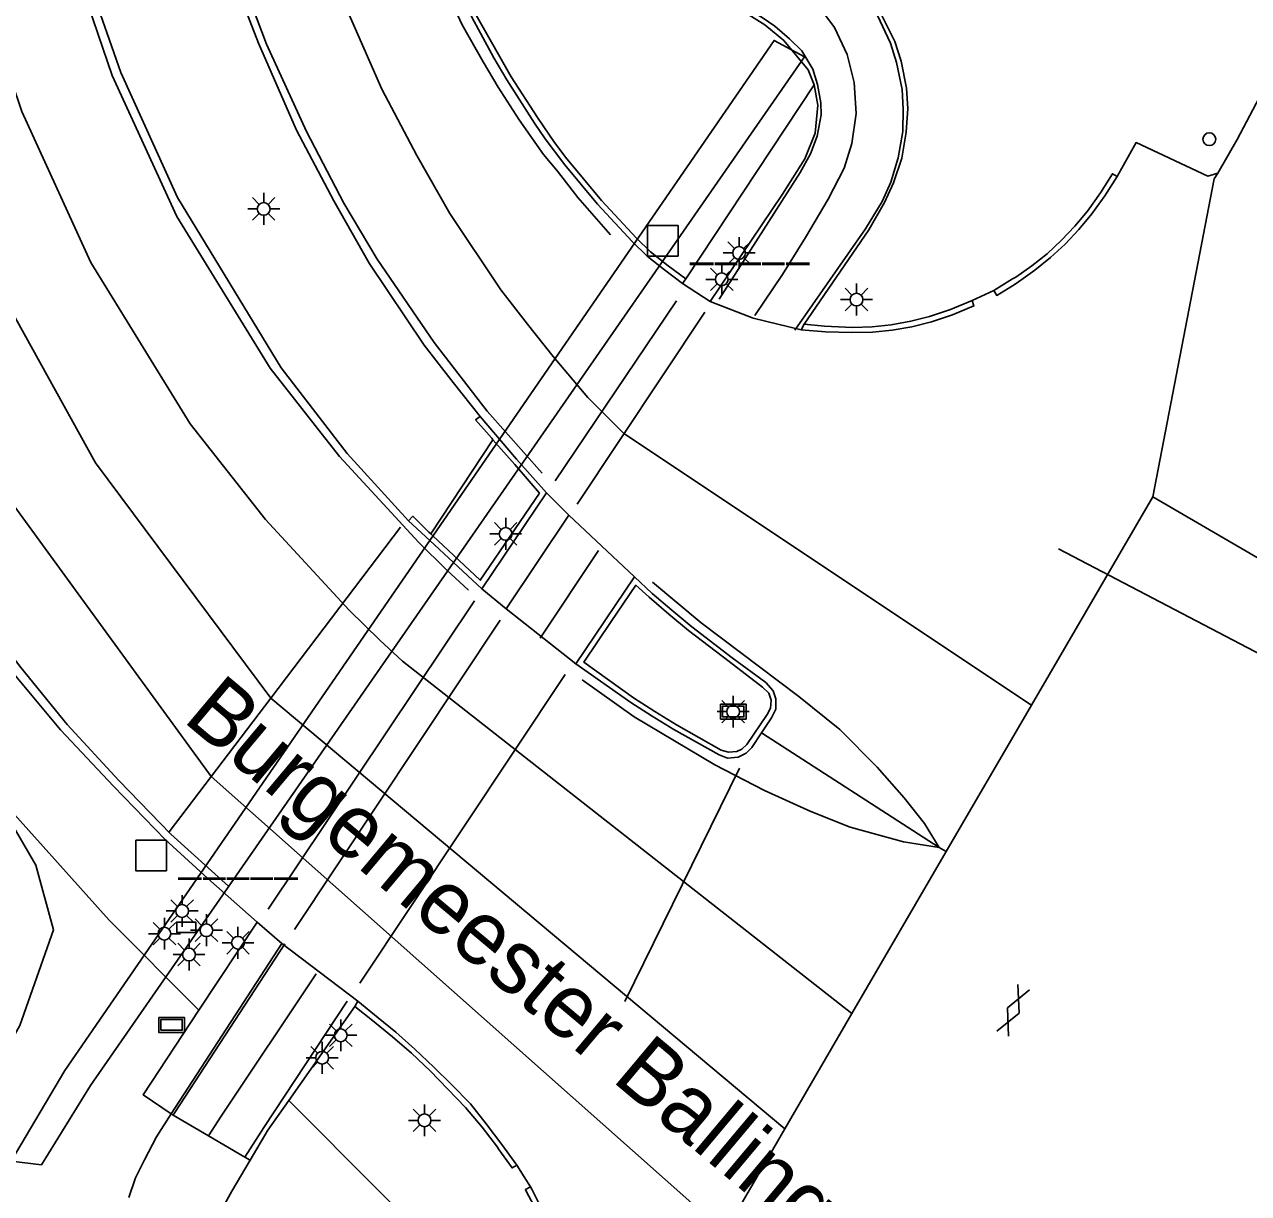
# Model space of a CAD drawing. Extents: x 124000 to 129000, y 395500 to 397503.
# Drawn here: x 124780.12 to 124828.05, y 396885.32 to 396931.12 of the extents above; entities that cross this region are included whole.
import ezdxf

# ---------------------------------------------------------------- set-up
doc = ezdxf.new("R2010")
doc.units = 0
for name, color, linetype in [('gg-anno-openbare ruimte label', 7, 'Continuous'), ('gg-knt-verharding', 7, 'Continuous'), ('gg-kwrk-faunavoorziening', 7, 'Continuous'), ('gt-grn-weggrens', 7, 'Continuous'), ('gt-knt-lijn portaal', 7, 'Continuous'), ('gt-symb-bord', 7, 'Continuous'), ('gt-symb-gesloten verharding', 7, 'Continuous'), ('gt-symb-hm paal', 7, 'Continuous'), ('gt-symb-kolk', 7, 'Continuous'), ('gt-symb-lichtmast', 7, 'Continuous'), ('gt-symb-verkeersbord', 7, 'Continuous'), ('gt-symb-verkeersregelinstallatiepaal', 7, 'Continuous'), ('gt-symb-wegwijzer', 7, 'Continuous'), ('gx-grn-maaiveld', 7, 'Continuous'), ('gx-knt-lijn weginrichtingselement', 7, 'Continuous')]:
    doc.layers.add(name, color=color, linetype=linetype)

# ---------------------------------------------------------------- blocks, each defined once
blk = doc.blocks.new('gt0-VIPAAL')
at = {"layer": 'gt-symb-verkeersregelinstallatiepaal'}
blk.add_circle((0, 0), 0.25, dxfattribs=at)
blk = doc.blocks.new('gt0-LMAST')
at = {"layer": 'gt-symb-lichtmast'}
for p, q in [((-0.005, 0.246), (-0.005, 0.621)), ((-0.182, 0.173), (-0.447, 0.438)), ((0.172, 0.173), (0.437, 0.438)), ((-0.255, -0.004), (-0.63, -0.004)), ((-0.182, -0.181), (-0.447, -0.446)), ((-0.005, -0.254), (-0.005, -0.629)), ((0.437, -0.446), (0.172, -0.181)), ((0.245, -0.004), (0.62, -0.004))]:
    blk.add_line(p, q, dxfattribs=at)
blk.add_circle((-0.005, -0.004), 0.25, dxfattribs=at)
blk = doc.blocks.new('gt0-HMpaal')
at = {"layer": 'gt-symb-hm paal'}
blk.add_lwpolyline([(-0.6, 0.6), (0.6, 0.6), (0.6, -0.6), (-0.6, -0.6)], close=True, dxfattribs=at)
blk = doc.blocks.new('gt0-WW')
at = {"layer": 'gt-symb-wegwijzer'}
blk.add_lwpolyline([(-0.5, 0.295), (-0.5, -0.295), (0.5, -0.295), (0.5, 0.295), (-0.5, 0.295)], dxfattribs=at)
blk.add_lwpolyline([(-0.418, -0.212), (0.417, -0.212), (0.417, 0.212), (-0.418, 0.212)], close=True, dxfattribs=at)
blk = doc.blocks.new('gt0-VBORD')
at = {"layer": 'gt-symb-verkeersbord'}
blk.add_lwpolyline([(-0.5, 0.295), (-0.5, -0.295), (0.5, -0.295), (0.5, 0.295), (-0.5, 0.295)], dxfattribs=at)
blk.add_lwpolyline([(-0.417, -0.212), (0.417, -0.212), (0.417, 0.212), (-0.417, 0.212)], close=True, dxfattribs=at)
blk = doc.blocks.new('gt0-KOLK')
at = {"layer": 'gt-symb-kolk'}
blk.add_lwpolyline([(0, 0), (0.375, 0), (0.375, 0.4), (-0.375, 0.4), (-0.375, 0), (0, 0)], dxfattribs=at)
blk = doc.blocks.new('gt0-BORD')
at = {"layer": 'gt-symb-bord'}
blk.add_lwpolyline([(-0.5, 0.295), (-0.5, -0.295), (0.5, -0.295), (0.5, 0.295), (-0.5, 0.295)], dxfattribs=at)
blk.add_lwpolyline([(-0.417, -0.212), (0.417, -0.212), (0.417, 0.212), (-0.417, 0.212)], close=True, dxfattribs=at)
blk = doc.blocks.new('gt0-GESVH1')
at = {"layer": 'gt-symb-gesloten verharding'}
for p, q in [((-0.992, -0.261), (0.008, 0.239)), ((0.008, -0.261), (-0.992, 0.239)), ((0.008, 0.239), (1.008, -0.261)), ((1.008, 0.239), (0.008, -0.261))]:
    blk.add_line(p, q, dxfattribs=at)

msp = doc.modelspace()

# ---------------------------------------------------------------- linework, layer by layer
at = {"layer": 'gg-knt-verharding'}
msp.add_lwpolyline([(124827.607, 396926.614), (124829.465, 396930.123), (124834.286, 396938.69), (124837.915, 396944.776)], dxfattribs=at)
at = {"layer": 'gg-kwrk-faunavoorziening'}
msp.add_lwpolyline([(124780.783, 396886.436), (124782.702, 396889.544), (124810.665, 396929.848), (124809.47, 396930.493), (124781.698, 396890.136), (124779.595, 396886.577), (124780.783, 396886.436)], dxfattribs=at)
at = {"layer": 'gt-grn-weggrens'}
msp.add_line((124830.278, 396909.123), (124824.297, 396912.615), dxfattribs=at)
at = {"layer": 'gt-knt-lijn portaal'}
for p, q in [((124830.062, 396905.622), (124820.604, 396910.58)), ((124808.116, 396901.98), (124803.627, 396892.836))]:
    msp.add_line(p, q, dxfattribs=at)
at = {"layer": 'gx-grn-maaiveld'}
for p, q in [((124806.016, 396921.151), (124811.047, 396928.753)), ((124826.852, 396925.288), (124827.607, 396926.614)), ((124826.852, 396925.288), (124826.703, 396925.072)), ((124826.703, 396925.072), (124824.297, 396912.615)), ((124805.88, 396920.976), (124806.016, 396921.151)), ((124805.88, 396920.976), (124806.967, 396920.265)), ((124817.227, 396920.3), (124818.072, 396920.692)), ((124810.655, 396919.374), (124810.531, 396919.157)), ((124798.453, 396914.841), (124796.032, 396911.161)), ((124798.453, 396914.841), (124799.325, 396913.876)), ((124800.286, 396912.76), (124799.325, 396913.876)), ((124798.022, 396909.006), (124800.555, 396912.771)), ((124800.555, 396912.771), (124801.439, 396911.891)), ((124824.297, 396912.615), (124819.549, 396904.451)), ((124795.152, 396911.677), (124795.987, 396910.9)), ((124801.439, 396911.891), (124798.975, 396908.23)), ((124804.009, 396909.475), (124801.439, 396911.891)), ((124795.987, 396910.9), (124796.918, 396910.034)), ((124796.114, 396911.084), (124796.032, 396911.161)), ((124796.918, 396910.034), (124798.022, 396909.006)), ((124804.009, 396909.475), (124801.715, 396906.068)), ((124798.022, 396909.006), (124798.975, 396908.23)), ((124801.715, 396906.068), (124798.975, 396908.23)), ((124819.549, 396904.451), (124816.211, 396898.712)), ((124816.211, 396898.712), (124812.518, 396892.363)), ((124786.947, 396892.493), (124789.226, 396895.948)), ((124789.226, 396895.948), (124790.203, 396895.117)), ((124785.862, 396888.435), (124790.203, 396895.117)), ((124793.178, 396892.851), (124790.203, 396895.117)), ((124790.467, 396888.961), (124793.051, 396892.648)), ((124793.051, 396892.648), (124793.178, 396892.851)), ((124812.518, 396892.363), (124809.897, 396887.856)), ((124809.897, 396887.856), (124807.537, 396883.798))]:
    msp.add_line(p, q, dxfattribs=at)
for points in [[(124807.537, 396883.798), (124787.432, 396901.653), (124779.635, 396912.37), (124774.258, 396922.099), (124771.779, 396928.467), (124770.999, 396931.175), (124770.447, 396933.225), (124769.666, 396937.087), (124769.199, 396939.966), (124768.835, 396943.86), (124768.717, 396946.148), (124768.779, 396952.89), (124769.066, 396956.893), (124770.081, 396964.785), (124771.361, 396972.628), (124773.766, 396987.284), (124776.186, 397002.124)], [(124809.897, 396887.856), (124789.765, 396904.728), (124782.904, 396913.949), (124779.488, 396920.11), (124778.975, 396921.047), (124777.758, 396923.662), (124776.558, 396926.569), (124775.408, 396929.709), (124774.281, 396933.443), (124773.451, 396937.327), (124773.073, 396940.188), (124772.66, 396944.082), (124772.48, 396946.809), (124772.614, 396952.379), (124772.826, 396956.385), (124773.788, 396964.271), (124775.1, 396972.138), (124777.177, 396984.889), (124778.43, 396992.705), (124779.855, 397001.639)], [(124812.518, 396892.363), (124794.925, 396906.173), (124794.032, 396907.001), (124792.836, 396908.168), (124789.559, 396911.725), (124786.612, 396915.471), (124782.721, 396921.797), (124780.015, 396927.714), (124778.814, 396931.234), (124777.803, 396934.702), (124777.003, 396938.667), (124776.69, 396941.377), (124776.499, 396943.16), (124776.319, 396946.618), (124776.295, 396950.483), (124776.687, 396956.44), (124777.859, 396965.274), (124779.726, 396976.41), (124782.215, 396992.118), (124783.594, 397001.146)], [(124787.552, 397000.624), (124786.547, 396993.791), (124783.416, 396974.037), (124781.539, 396962.515), (124780.469, 396953.558), (124780.322, 396946.783), (124781.04, 396939.447), (124782.729, 396932.565), (124783.893, 396929.239), (124786.109, 396924.335), (124790.167, 396917.665), (124792.758, 396914.304), (124795.152, 396911.677)], [(124791.275, 397000.132), (124790.535, 396995.064), (124787.609, 396976.215), (124785.786, 396963.706), (124785.11, 396957.2), (124784.949, 396953.978), (124784.913, 396951.727), (124785.075, 396947.966), (124785.358, 396945.356), (124785.745, 396942.581), (124786.33, 396939.596), (124787.148, 396936.331), (124788.018, 396933.664), (124789.283, 396930.392), (124790.777, 396926.976), (124792.232, 396924.212), (124793.618, 396921.768), (124795.772, 396918.551), (124796.906, 396917.092), (124797.964, 396915.765)], [(124819.549, 396904.451), (124803.595, 396915.087), (124802.185, 396916.509), (124800.822, 396918.116), (124799.813, 396919.381), (124798.774, 396920.718), (124796.769, 396923.713), (124795.479, 396925.987), (124794.113, 396928.581), (124792.705, 396931.801), (124791.505, 396934.906), (124790.706, 396937.356), (124789.942, 396940.402), (124789.395, 396943.193), (124789.03, 396945.811), (124788.766, 396948.245), (124788.614, 396951.777), (124788.648, 396953.856), (124788.8, 396956.916), (124789.458, 396963.248), (124791.268, 396975.664), (124794.194, 396994.513), (124794.943, 396999.648)], [(124811.047, 396928.753), (124810.803, 396929.337), (124809.854, 396930.487), (124809.109, 396931.099), (124808.38, 396931.568), (124806.838, 396932.443), (124805.237, 396933.325), (124804.033, 396934.115), (124803.36, 396934.58), (124802.049, 396935.691), (124801.211, 396936.567), (124800.018, 396938.193), (124799.323, 396939.359), (124798.699, 396940.682), (124798.17, 396942.039), (124797.737, 396943.971), (124797.603, 396945.234), (124797.457, 396947.501)], [(124806.016, 396921.151), (124805.322, 396921.665), (124804.638, 396922.208), (124804.082, 396922.748), (124802.717, 396924.216), (124801.437, 396925.764), (124801.362, 396925.85), (124800.876, 396926.499), (124800.206, 396927.47), (124799.181, 396929.068), (124798.681, 396929.941), (124797.811, 396931.482), (124796.551, 396934.298), (124796.232, 396935.139), (124796.02, 396935.056)], [(124796.02, 396935.056), (124796.363, 396934.224), (124797.639, 396931.401), (124798.499, 396929.817), (124799.001, 396928.956), (124800.09, 396927.253), (124800.513, 396926.632), (124801.283, 396925.618), (124802.561, 396924.081), (124803.932, 396922.599), (124804.501, 396922.043), (124805.185, 396921.505), (124805.88, 396920.976)], [(124789.226, 396895.948), (124787.302, 396897.655), (124785.629, 396899.191), (124783.604, 396901.271), (124781.526, 396903.484), (124779.7, 396905.679), (124777.813, 396908.148), (124776.199, 396910.487), (124775.009, 396912.266), (124774.294, 396913.421), (124773.112, 396915.525), (124771.731, 396918.103), (124770.425, 396920.966), (124769.539, 396922.986), (124768.963, 396924.516), (124768.313, 396926.264), (124767.447, 396929.091), (124766.703, 396931.821)], [(124813.663, 396931.517), (124814.198, 396930.457), (124814.448, 396929.685), (124814.661, 396928.624), (124814.708, 396927.83), (124814.644, 396926.897), (124814.472, 396925.88), (124814.146, 396924.91), (124813.794, 396924.147), (124813.184, 396923.073), (124810.655, 396919.374)], [(124811.047, 396928.753), (124811.182, 396927.959), (124811.077, 396926.866), (124810.672, 396925.856), (124809.799, 396924.469), (124806.967, 396920.265)], [(124822.909, 396925.168), (124823.647, 396926.492), (124826.458, 396925.179), (124826.852, 396925.288)], [(124818.072, 396920.692), (124818.81, 396921.148), (124818.939, 396921.212), (124819.565, 396921.659), (124820.165, 396922.137), (124820.722, 396922.668), (124821.243, 396923.222), (124821.747, 396923.801), (124822.251, 396924.522), (124822.723, 396925.272), (124822.909, 396925.168)], [(124818.072, 396920.692), (124818.191, 396920.504), (124818.912, 396920.945), (124819.048, 396921.03), (124819.688, 396921.488), (124820.294, 396921.984), (124820.873, 396922.516), (124821.4, 396923.084), (124821.908, 396923.698), (124822.425, 396924.403), (124822.909, 396925.168)], [(124817.227, 396920.3), (124817.298, 396920.091), (124816.455, 396919.744), (124815.637, 396919.47), (124814.865, 396919.277), (124814.102, 396919.144), (124813.32, 396919.061), (124812.522, 396919.044), (124811.485, 396919.08), (124810.531, 396919.157)], [(124810.655, 396919.374), (124811.445, 396919.302), (124812.538, 396919.252), (124813.308, 396919.271), (124814.062, 396919.352), (124814.825, 396919.489), (124815.564, 396919.674), (124816.386, 396919.953), (124817.227, 396920.3)], [(124810.531, 396919.157), (124808.658, 396919.606), (124806.967, 396920.265)], [(124798.453, 396914.841), (124798.414, 396914.907), (124797.785, 396915.626), (124797.964, 396915.765)], [(124800.555, 396912.771), (124799.39, 396914.084), (124797.964, 396915.765)], [(124796.114, 396911.084), (124797.968, 396909.345), (124800.286, 396912.76)], [(124796.032, 396911.161), (124795.954, 396911.225), (124795.322, 396911.852), (124795.152, 396911.677)], [(124804.009, 396909.475), (124804.704, 396908.827), (124805.469, 396908.175), (124806.246, 396907.524), (124807.837, 396906.306), (124809.152, 396905.336), (124809.431, 396905.014), (124809.54, 396904.695), (124809.537, 396904.295), (124809.374, 396903.949), (124808.981, 396903.361)], [(124805.355, 396908.011), (124806.125, 396907.377), (124807.716, 396906.165), (124809.022, 396905.159), (124809.266, 396904.919), (124809.358, 396904.643), (124809.332, 396904.336), (124809.196, 396904.078), (124808.401, 396902.907), (124808.206, 396902.722), (124808.01, 396902.628), (124807.691, 396902.61), (124807.403, 396902.689), (124805.652, 396903.682), (124804.802, 396904.198), (124803.967, 396904.736), (124802.023, 396906.128), (124803.089, 396907.721), (124804.058, 396909.149), (124804.585, 396908.68), (124805.355, 396908.011)], [(124801.715, 396906.068), (124803.862, 396904.56), (124804.702, 396904.013), (124805.553, 396903.494), (124807.316, 396902.498), (124807.654, 396902.372), (124808.066, 396902.412), (124808.375, 396902.566), (124808.595, 396902.785), (124808.981, 396903.361)], [(124808.981, 396903.361), (124815.941, 396898.874), (124816.211, 396898.712)], [(124778.815, 396901.168), (124780.559, 396898.183), (124781.256, 396895.641), (124779.932, 396891.896), (124779.008, 396890.253), (124776.684, 396887.327), (124774.004, 396884.937)], [(124778.815, 396901.168), (124783.43, 396896.023), (124786.947, 396892.493)], [(124785.862, 396888.435), (124784.765, 396889.185), (124786.947, 396892.493)], [(124793.051, 396892.648), (124793.749, 396892.092), (124794.53, 396891.453), (124795.279, 396890.812), (124795.999, 396890.125), (124796.701, 396889.409), (124797.394, 396888.692), (124798.037, 396887.919), (124798.644, 396887.127), (124798.7, 396887.046), (124799.215, 396886.319), (124799.394, 396886.43)], [(124799.394, 396886.43), (124798.812, 396887.235), (124798.199, 396888.044), (124797.589, 396888.832), (124796.846, 396889.586), (124796.151, 396890.268), (124795.404, 396890.969), (124794.666, 396891.633), (124793.973, 396892.205), (124793.178, 396892.851)], [(124788.958, 396886.617), (124789.652, 396887.799), (124790.467, 396888.961)], [(124802.625, 396875.353), (124801.15, 396878.238), (124790.467, 396888.961)], [(124784.201, 396885.158), (124784.463, 396885.924), (124784.816, 396886.641), (124785.29, 396887.54), (124785.862, 396888.435)], [(124785.862, 396888.435), (124785.946, 396888.386), (124787.321, 396887.578), (124788.744, 396886.742), (124788.958, 396886.617)], [(124788.958, 396886.617), (124788.244, 396885.402), (124787.894, 396884.798), (124787.72, 396884.368), (124787.604, 396884.033)], [(124799.932, 396885.58), (124799.689, 396885.97), (124799.394, 396886.43)], [(124802.615, 396875.946), (124802.399, 396875.946), (124802.394, 396876.041), (124802.345, 396876.936), (124802.254, 396877.932), (124802.104, 396878.92), (124801.908, 396879.899), (124801.668, 396880.872), (124801.369, 396881.821), (124801.027, 396882.768), (124800.63, 396883.688), (124800.416, 396884.152), (124800.16, 396884.676), (124799.782, 396885.388), (124799.737, 396885.473), (124799.932, 396885.58)], [(124802.615, 396875.946), (124802.565, 396876.942), (124802.452, 396877.948), (124802.319, 396878.955), (124802.119, 396879.946), (124801.879, 396880.928), (124801.57, 396881.88), (124801.224, 396882.85), (124800.836, 396883.793), (124800.614, 396884.251), (124800.342, 396884.783), (124799.982, 396885.487), (124799.932, 396885.58)]]:
    msp.add_lwpolyline(points, dxfattribs=at)
at = {"layer": 'gx-knt-lijn weginrichtingselement'}
for p, q in [((124800.906, 396913.233), (124805.657, 396920.294)), ((124806.764, 396919.852), (124801.759, 396912.327)), ((124802.601, 396910.507), (124800.306, 396907.068)), ((124797.738, 396908.535), (124789.665, 396896.461)), ((124790.689, 396895.656), (124798.74, 396907.78)), ((124801.295, 396905.654), (124793.249, 396893.56))]:
    msp.add_line(p, q, dxfattribs=at)
for points in [[(124803.072, 396922.882), (124801.788, 396924.339), (124800.993, 396925.366), (124800.439, 396926.021), (124799.492, 396927.388), (124798.666, 396928.661), (124798.077, 396929.651), (124797.252, 396931.104), (124795.958, 396933.928), (124795.59, 396934.903), (124794.65, 396937.787), (124793.899, 396940.604), (124793.325, 396943.396), (124792.915, 396946.285), (124792.659, 396949.153), (124792.562, 396952.065), (124792.563, 396955.612), (124792.557, 396957.905)], [(124800.389, 396913.545), (124798.241, 396915.972), (124796.165, 396918.656), (124793.936, 396921.919), (124792.63, 396924.119), (124791.161, 396926.922), (124789.591, 396930.352), (124788.315, 396933.742), (124787.533, 396936.19), (124786.635, 396939.671), (124786.043, 396942.645), (124785.635, 396945.297), (124785.383, 396947.968), (124785.258, 396951.623), (124785.282, 396953.686)], [(124765.054, 396949.546), (124765.095, 396946.647), (124765.181, 396943.677), (124765.301, 396941.99), (124765.509, 396940.22), (124765.873, 396937.679), (124766.383, 396934.998), (124766.998, 396932.079), (124767.753, 396929.272), (124768.224, 396927.857), (124769.29, 396924.61), (124769.901, 396923.034), (124770.802, 396920.947), (124772.036, 396918.329), (124773.422, 396915.689), (124774.503, 396913.773), (124775.295, 396912.491), (124776.485, 396910.672), (124778.14, 396908.318), (124779.973, 396905.927), (124781.786, 396903.692), (124783.813, 396901.504), (124785.844, 396899.39), (124788.104, 396897.356)], [(124780.728, 396939.418), (124781.496, 396935.611), (124782.438, 396932.38), (124783.55, 396929.121), (124786.08, 396923.589), (124789.734, 396917.648), (124792.454, 396914.191), (124795.562, 396910.817), (124796.651, 396909.755), (124797.509, 396908.959)], [(124808.722, 396919.716), (124809.801, 396921.327), (124810.704, 396922.775), (124811.594, 396924.27), (124812.211, 396925.494), (124812.519, 396926.458), (124812.681, 396927.632), (124812.614, 396928.847), (124812.329, 396929.947), (124811.833, 396931.006), (124811.079, 396932.025), (124810.113, 396932.761), (124809.398, 396933.18)], [(124807.318, 396920.362), (124810.492, 396925.316), (124810.899, 396926.056), (124811.163, 396926.748), (124811.318, 396927.582), (124811.309, 396928.051), (124811.167, 396928.769), (124810.992, 396929.366), (124810.554, 396930.089), (124810.075, 396930.553), (124809.507, 396931.055), (124809.002, 396931.388), (124808.27, 396931.834)], [(124810.283, 396919.14), (124813.046, 396923.108), (124813.707, 396924.182), (124814.05, 396924.938), (124814.337, 396925.891), (124814.511, 396926.922), (124814.531, 396927.805), (124814.481, 396928.567), (124814.271, 396929.624), (124814.027, 396930.391), (124813.527, 396931.47)], [(124794.847, 396911.426), (124789.765, 396904.728), (124785.791, 396899.49)], [(124804.711, 396909.263), (124806.614, 396907.681), (124810.437, 396904.794), (124812.044, 396903.497), (124813.513, 396902.022), (124814.571, 396900.82), (124815.357, 396899.813), (124815.941, 396898.874), (124814.544, 396899.1), (124812.455, 396899.664), (124810.905, 396900.281), (124809.098, 396901.111), (124807.154, 396902.109), (124803.994, 396903.997), (124801.952, 396905.44)], [(124790.319, 396895.102), (124786.013, 396888.495), (124785.946, 396888.386)], [(124791.547, 396893.928), (124787.818, 396888.346), (124787.321, 396887.578)], [(124792.749, 396892.855), (124789.49, 396887.906), (124788.744, 396886.742)]]:
    msp.add_lwpolyline(points, dxfattribs=at)

# ---------------------------------------------------------------- block references
at = {"layer": 'gt-symb-bord'}
msp.add_blockref('gt0-BORD', (124785.88, 396891.923), dxfattribs=at)
at = {"layer": 'gt-symb-gesloten verharding', "rotation": 65.66512570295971}
msp.add_blockref('gt0-GESVH1', (124818.823, 396892.486), dxfattribs=at)
at = {"layer": 'gt-symb-hm paal'}
for p in [(124805.115, 396922.646), (124785.077, 396898.56)]:
    msp.add_blockref('gt0-HMpaal', p, dxfattribs=at)
at = {"layer": 'gt-symb-kolk'}
msp.add_blockref('gt0-KOLK', (124786.454, 396895.548), dxfattribs=at)
at = {"layer": 'gt-symb-lichtmast'}
for p in [(124789.492, 396923.896), (124808.107, 396922.17), (124807.429, 396921.137), (124812.704, 396920.343), (124798.968, 396911.164), (124807.874, 396904.2), (124786.298, 396896.39), (124785.605, 396895.499), (124787.248, 396895.636), (124788.484, 396895.145), (124786.567, 396894.683), (124792.509, 396891.519), (124791.781, 396890.638), (124795.788, 396888.186)]:
    msp.add_blockref('gt0-LMAST', p, dxfattribs=at)
at = {"layer": 'gt-symb-verkeersbord'}
msp.add_blockref('gt0-VBORD', (124807.874, 396904.2), dxfattribs=at)
at = {"layer": 'gt-symb-verkeersregelinstallatiepaal'}
msp.add_blockref('gt0-VIPAAL', (124826.514, 396926.624), dxfattribs=at)
at = {"layer": 'gt-symb-wegwijzer'}
msp.add_blockref('gt0-WW', (124807.874, 396904.2), dxfattribs=at)

# ---------------------------------------------------------------- texts
at = {"layer": 'gg-anno-openbare ruimte label'}
msp.add_text('Burgemeester Ballingsweg', height=2.5, rotation=320, dxfattribs=at).set_placement((124786.27, 396903.854))
at = {"layer": 'gt-symb-hm paal'}
for p in [(124806.196, 396922.042), (124786.158, 396897.956)]:
    msp.add_text('_____', height=1.25, dxfattribs=at).set_placement(p)

doc.saveas('drawing.dxf')
